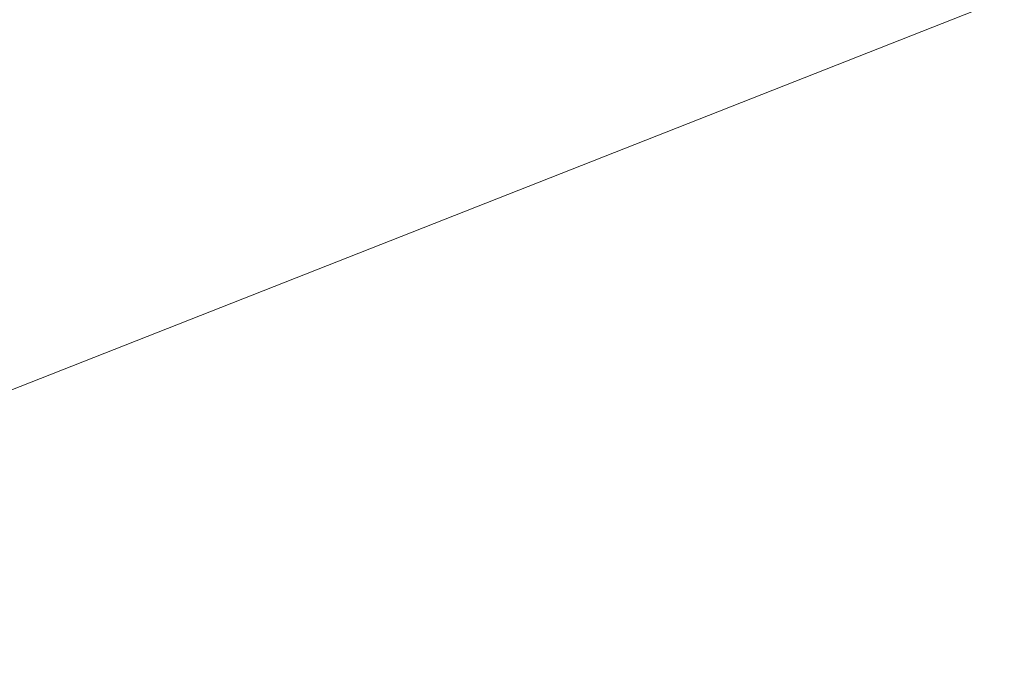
# Model space of a CAD drawing. Extents: x 1620613 to 1693141, y 557269 to 607790.
# Tile 1003 of 1056: x 1620895.036 to 1620896.345, y 607303.472 to 607304.328. Entities that reach past the tile are written whole.
import ezdxf

# ---------------------------------------------------------------- set-up
doc = ezdxf.new("R2010")
doc.units = 0
doc.header["$LTSCALE"] = 10
doc.header["$MEASUREMENT"] = 0
doc.linetypes.add('DGN Style 2', pattern=[7.346996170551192, 4.408197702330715, -2.938798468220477])
doc.linetypes.add('DGN Style 3', pattern=[10.28579463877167, 7.346996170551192, -2.938798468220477])
doc.layers.add('DT_X_Contour_Minor', color=136, linetype='DGN Style 3', lineweight=0)
doc.layers.add('SV_X_Top_of_Bank', color=97, linetype='DGN Style 2', lineweight=0)

# ---------------------------------------------------------------- blocks, each defined once
blk = doc.blocks.new('*U1004')
at = {"layer": 'DT_X_Contour_Minor', "transparency": 33554559, "flags": 128}
for points, elevation in [([(-26.4221577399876, 51.95833175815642), (-27.71982852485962, 51.03469212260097), (-27.97437398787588, 50.85364810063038), (-28.18186575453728, 50.70636159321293), (-28.34230382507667, 50.59283259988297), (-28.4556881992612, 50.51306112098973), (-28.69530826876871, 50.34534719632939), (-28.85981133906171, 50.20753661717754), (-29.17360549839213, 49.91989032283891), (-29.63669074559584, 49.48240831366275), (-30.24906708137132, 48.8950905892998), (-32.08112542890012, 47.12912903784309), (-32.72328845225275, 46.49489483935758), (-33.27573376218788, 45.91666340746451), (-33.73846135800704, 45.39443474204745), (-34.11147124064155, 44.92820884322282), (-34.98654064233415, 43.75961013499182), (-35.37127004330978, 43.30610329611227), (-35.86915619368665, 42.82203181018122), (-36.48019909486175, 42.30739567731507), (-37.20439874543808, 41.76219489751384), (-39.28647348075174, 40.2675732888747), (-39.98611710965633, 39.74158006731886), (-40.52349194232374, 39.28456660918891), (-40.89859798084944, 38.89653291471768), (-41.11143522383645, 38.57747898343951), (-41.46264281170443, 37.81864151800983), (-41.56407973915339, 37.53517833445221), (-41.60498482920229, 37.25391688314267), (-41.58535808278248, 36.97485716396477), (-41.50519949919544, 36.69799917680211), (-40.98988515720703, 35.41113261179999), (-41.36458870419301, 35.2114997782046), (-41.40116681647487, 35.18857666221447), (-41.35031391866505, 35.20536424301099), (-41.21203001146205, 35.26186252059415), (-40.98631509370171, 35.35807149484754), (-40.26783396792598, 35.66757635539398), (-40.02239461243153, 35.74966068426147), (-39.8249373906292, 35.76378502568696), (-39.6754623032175, 35.70994937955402), (-39.57396934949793, 35.58815374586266), (-39.36729765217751, 35.17275207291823), (-39.29846415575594, 35.03223562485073), (-39.24696743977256, 34.92223753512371), (-39.21280750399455, 34.84275780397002), (-39.19598434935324, 34.79379643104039), (-39.17423830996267, 34.70392391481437), (-39.19917079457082, 34.65937235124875), (-39.29027777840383, 34.59312204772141), (-39.44755926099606, 34.50517300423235), (-39.67101524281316, 34.39552522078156), (-40.35513052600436, 34.07419947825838), (-40.58325396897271, 33.96678022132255), (-40.75453783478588, 33.8855167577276), (-40.86898212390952, 33.83040908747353), (-40.92658683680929, 33.80145721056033), (-41.00441330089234, 33.7591265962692), (-41.04055930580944, 33.73462800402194), (-41.09062747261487, 33.69288018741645), (-41.15461780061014, 33.63388314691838), (-41.2325302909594, 33.55763688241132), (-41.45885981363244, 33.33131454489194), (-41.55081032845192, 33.24771939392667), (-41.65691473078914, 33.16667569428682), (-41.77717302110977, 33.08818344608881), (-41.91158519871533, 33.01224264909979), (-42.28888952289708, 32.81313579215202), (-42.41095057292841, 32.74687478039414), (-42.49415548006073, 32.69742188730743), (-42.53850424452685, 32.66477711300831), (-42.54399686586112, 32.64894045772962), (-42.50683566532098, 32.62912020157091), (-42.53423417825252, 32.60898901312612), (-42.64430061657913, 32.56346063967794), (-42.83703498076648, 32.49253508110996), (-43.11243727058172, 32.39621233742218), (-43.95706727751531, 32.10548877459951), (-44.25215094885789, 32.00285932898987), (-44.50392945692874, 31.91301366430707), (-44.71240280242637, 31.83595178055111), (-44.8775709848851, 31.77167367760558), (-45.26027925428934, 31.61731044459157), (-45.38764896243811, 31.56564027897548), (-45.48272688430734, 31.5264022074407), (-45.54551302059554, 31.49959622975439), (-45.5760073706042, 31.48522234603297), (-45.61426992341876, 31.46346811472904), (-45.66447487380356, 31.43806682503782), (-45.78639281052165, 31.37817862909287), (-45.98002373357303, 31.28380352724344), (-46.24536764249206, 31.15494151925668), (-47.04856871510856, 30.7653269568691), (-47.38836151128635, 30.6047740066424), (-47.80533909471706, 30.41532607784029), (-48.29950146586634, 30.19698317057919), (-48.87084862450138, 29.94974528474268), (-50.49735409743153, 29.25191761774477), (-51.13303793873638, 28.97905882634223), (-51.8202103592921, 28.68385320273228), (-52.55887135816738, 28.3663007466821), (-53.3490209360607, 28.02640145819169), (-55.52473791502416, 27.09020757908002), (-56.49371372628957, 26.66848666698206), (-57.76885342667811, 26.10546933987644), (-59.35015701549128, 25.40115559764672), (-61.23762449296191, 24.55554544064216), (-66.6790896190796, 22.11218980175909), (-68.57485017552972, 21.26142299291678), (-70.18103300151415, 20.54163929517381), (-71.49763809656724, 19.95283870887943), (-72.52466546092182, 19.49502123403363), (-74.8773014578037, 18.44881878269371), (-75.91999211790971, 17.98397094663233), (-77.28358709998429, 17.37407927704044), (-78.96808640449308, 16.61914377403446), (-80.97349003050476, 15.71916443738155), (-86.74910546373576, 13.12582776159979), (-88.72374219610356, 12.23877836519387), (-90.31594081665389, 11.52263268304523), (-91.52570132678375, 10.97739071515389), (-92.3530237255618, 10.60305246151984), (-94.04929930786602, 9.832688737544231), (-94.68466071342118, 9.54443124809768), (-95.31853824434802, 9.257431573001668), (-95.95093189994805, 8.971689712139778), (-96.58184168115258, 8.687205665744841), (-98.26228926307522, 7.930258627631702), (-98.89682115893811, 7.644555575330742), (-99.54008116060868, 7.355156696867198), (-100.1920692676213, 7.06206199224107), (-100.8527854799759, 6.765271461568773), (-102.6263328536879, 5.968902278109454), (-103.2449727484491, 5.690073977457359), (-103.7707319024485, 5.450865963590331), (-104.2036103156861, 5.251278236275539), (-104.5436079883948, 5.091310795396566), (-105.3264274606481, 4.717558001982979), (-105.6287788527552, 4.573821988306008), (-105.9487184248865, 4.422928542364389), (-106.2862461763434, 4.264877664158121), (-106.6413621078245, 4.099669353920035), (-107.6117888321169, 3.649570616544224), (-107.9746458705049, 3.481720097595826), (-108.3353969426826, 3.315742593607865), (-108.6940420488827, 3.151638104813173), (-109.0505811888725, 2.989406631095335), (-109.9985442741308, 2.55928672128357), (-110.3086120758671, 2.420033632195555), (-110.5278431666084, 2.324864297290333), (-110.6562375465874, 2.273778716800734), (-110.6937952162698, 2.266776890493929), (-110.6728333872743, 2.306883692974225), (-110.6862926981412, 2.310373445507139), (-110.7423920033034, 2.290762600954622), (-110.8411313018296, 2.24805115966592), (-110.9825105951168, 2.182239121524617), (-111.4163753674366, 1.975939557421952), (-111.5617474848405, 1.90787255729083), (-111.6724652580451, 1.858396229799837), (-111.7485286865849, 1.827510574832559), (-111.7899377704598, 1.815215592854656), (-111.8541562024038, 1.807216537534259), (-111.8952114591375, 1.794595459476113), (-111.9702134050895, 1.76273151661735), (-112.0791620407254, 1.71162470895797), (-112.2220573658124, 1.641275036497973), (-112.6483738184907, 1.428018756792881), (-112.8175543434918, 1.34328058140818), (-113.0053585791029, 1.249008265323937), (-113.2117865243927, 1.145201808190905), (-113.4368381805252, 1.031861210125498), (-114.0618075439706, 0.7169074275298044), (-114.2700324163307, 0.618599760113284), (-114.4259800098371, 0.5598920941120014), (-114.5296503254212, 0.5407844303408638), (-114.5810433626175, 0.5612767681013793), (-114.6483884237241, 0.6687230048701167), (-114.6723631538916, 0.7065127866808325), (-114.6937785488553, 0.7392974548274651), (-114.7126346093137, 0.7670770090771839), (-114.7289313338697, 0.7898514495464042), (-114.799010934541, 0.884453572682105), (-115.0863380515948, 0.9425401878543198), (-115.1710306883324, 0.9323459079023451), (-115.3019684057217, 0.8768688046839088), (-115.4791512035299, 0.7761088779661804), (-115.702579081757, 0.6300661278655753), (-116.3600468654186, 0.180241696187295), (-116.6101513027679, -0.01975269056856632), (-116.8673637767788, -0.2823675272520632), (-117.131684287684, -0.6076028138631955), (-117.4031128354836, -0.995458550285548), (-118.1363996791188, -2.11323444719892), (-118.4312717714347, -2.533009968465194), (-118.765922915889, -2.954004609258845), (-119.1403531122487, -3.376218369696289), (-119.5545623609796, -3.79965124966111), (-120.712159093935, -4.930431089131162), (-121.2576473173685, -5.398751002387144), (-122.025914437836, -5.955625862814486), (-123.0169604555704, -6.601055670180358), (-124.2307853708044, -7.33504042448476), (-127.7646903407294, -9.410406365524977), (-129.0504631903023, -10.16678530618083), (-130.2573530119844, -10.87939767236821), (-131.3853598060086, -11.54824346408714), (-132.4344835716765, -12.17332268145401), (-135.1269695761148, -13.78184516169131), (-136.0246570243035, -14.31878836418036), (-136.6983548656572, -14.72322611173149), (-137.1480630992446, -14.99515840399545), (-137.3737817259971, -15.13458524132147), (-137.677045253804, -15.32971620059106), (-137.9974270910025, -15.53586171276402), (-138.7311249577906, -16.00795002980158), (-139.8781388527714, -16.74598115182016), (-141.4384687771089, -17.74995507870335), (-146.1504366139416, -20.78180929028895), (-147.8899061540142, -21.88109677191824), (-149.5743388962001, -22.90506855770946), (-151.2037348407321, -23.85372464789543), (-152.7780939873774, -24.72706504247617), (-156.9030026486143, -26.95555183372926), (-158.2580997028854, -27.68774060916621), (-159.2297093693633, -28.21294184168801), (-159.8178316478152, -28.53115553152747), (-160.0224665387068, -28.64238167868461), (-160.0568430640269, -28.66300134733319), (-160.0893978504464, -28.68125328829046), (-160.1612798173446, -28.72054435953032), (-160.2724889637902, -28.78087456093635), (-160.4230252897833, -28.8622438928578), (-160.8768917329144, -29.10728095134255), (-161.2334875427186, -29.31818412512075), (-161.9628751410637, -29.7671158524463), (-163.0650545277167, -30.45407613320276), (-164.540025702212, -31.3790649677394), (-168.9703378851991, -34.16307326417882), (-170.4930653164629, -35.11789278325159), (-171.7385134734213, -35.89434511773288), (-172.7066823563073, -36.49243026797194), (-173.3975719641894, -36.91214823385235), (-174.8702385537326, -37.79357323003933), (-175.577311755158, -38.18167739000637), (-176.5940314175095, -38.68492112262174), (-177.9203975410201, -39.30330442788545), (-179.5564101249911, -40.0368273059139), (-184.331972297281, -42.14640774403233), (-185.9600141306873, -42.86267835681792), (-187.2624680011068, -43.4293048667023), (-188.2393339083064, -43.84628727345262), (-188.890611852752, -44.11362557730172), (-190.1932357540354, -44.62700225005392), (-190.8766222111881, -44.90431178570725), (-191.9498136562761, -45.35120788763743), (-193.4128100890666, -45.9676905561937), (-195.265611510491, -46.75375979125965), (-200.7261552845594, -49.0760598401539), (-202.5265453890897, -49.8416973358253), (-203.8323078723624, -50.39688478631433), (-204.6434427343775, -50.74162219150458), (-204.9599499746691, -50.87590955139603), (-205.1444657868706, -50.9534091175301), (-205.4094279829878, -51.06469744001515), (-206.0659277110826, -51.34043773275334), (-207.1139649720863, -51.78062999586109), (-208.5535397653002, -52.38527422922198), (-212.9144559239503, -54.21692814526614), (-214.4953707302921, -54.87517555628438), (-215.9674280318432, -55.47617735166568), (-217.3306278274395, -56.01993353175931), (-218.5849701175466, -56.50644409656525), (-221.7847395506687, -57.72747811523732), (-222.8509311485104, -58.13458622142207), (-223.6496788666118, -58.44013502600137), (-224.1809827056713, -58.64412452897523), (-224.4448426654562, -58.74655473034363), (-224.7918773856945, -58.88428953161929), (-225.0772514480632, -58.99538952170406), (-225.673097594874, -59.22538839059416), (-226.5794158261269, -59.57428613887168), (-227.796206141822, -60.04208276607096), (-231.4549430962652, -61.44807227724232), (-232.9376689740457, -62.02218422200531), (-234.6417938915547, -62.69002792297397), (-236.5673178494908, -63.4516033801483), (-238.7142408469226, -64.3069105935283), (-244.7345675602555, -66.71270550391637), (-246.739514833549, -67.51349833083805), (-248.2391116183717, -68.111530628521), (-249.2333579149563, -68.50680239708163), (-249.72225372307, -68.69931363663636), (-250.3521752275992, -68.94232956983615), (-250.7275681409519, -69.0684500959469), (-251.3813057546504, -69.26454972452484), (-252.313388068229, -69.53062845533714), (-253.523815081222, -69.86668628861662), (-257.1227467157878, -70.85614598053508), (-258.6074759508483, -71.22436795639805), (-260.3624649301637, -71.58693911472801), (-262.3877136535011, -71.94385945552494), (-264.6832221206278, -72.2951289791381), (-271.1649243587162, -73.22431328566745), (-272.2743608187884, -73.87685941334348), (-270.7413935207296, -75.13760956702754), (-266.5660224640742, -77.00656374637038), (-259.7482476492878, -79.48372195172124), (-238.0443097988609, -86.90041586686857), (-230.9031500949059, -89.32110521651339), (-225.7576243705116, -91.02065282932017), (-222.6077326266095, -91.99905870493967), (-221.453474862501, -92.2563228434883), (-221.0362994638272, -91.98083823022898), (-220.7937196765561, -91.94951449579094), (-220.3788618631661, -92.06215675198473), (-219.7917260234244, -92.31876499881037), (-219.0323121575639, -92.71933923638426), (-216.7775044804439, -93.9794918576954), (-215.9991035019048, -94.38683808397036), (-215.3550063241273, -94.66376229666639), (-214.8452129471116, -94.81026449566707), (-214.4697233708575, -94.82634468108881), (-213.0308142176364, -94.59706751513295), (-209.0644522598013, -93.2959824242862), (-208.0970566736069, -93.20292095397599), (-206.8947393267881, -93.48134443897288), (-205.4575002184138, -94.13125287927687), (-203.7853393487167, -95.15264627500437), (-199.0130146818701, -98.3716752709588), (-197.5992905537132, -99.25004037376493), (-196.9373616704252, -99.47086393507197), (-197.0272280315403, -99.03414595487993), (-197.8688896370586, -97.93988643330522), (-201.1157142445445, -94.14513898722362), (-202.1445991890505, -92.86694454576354), (-202.7961355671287, -91.87842180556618), (-203.0703233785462, -91.1795707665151), (-202.9671626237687, -90.77039142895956), (-201.6052657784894, -89.53678849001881), (-196.2946542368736, -87.53550001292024), (-195.1693159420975, -87.08935588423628), (-194.06927743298, -86.60861856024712), (-192.994538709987, -86.09328804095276), (-191.9450997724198, -85.54336432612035), (-189.1803289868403, -84.0307768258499), (-188.1064418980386, -83.47586562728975), (-186.9583587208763, -82.94557265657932), (-185.7360794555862, -82.43989791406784), (-184.4396041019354, -81.9588413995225), (-180.8834083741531, -80.70884833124), (-179.6824118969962, -80.28517202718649), (-178.7465692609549, -79.95163791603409), (-178.0758804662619, -79.70824599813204), (-177.6703455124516, -79.55499627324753), (-176.9424574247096, -79.26651993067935), (-176.675729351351, -79.16141957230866), (-176.4214611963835, -79.06247575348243), (-176.1796529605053, -78.96968847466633), (-175.9503046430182, -78.88305773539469), (-175.3553223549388, -78.6602511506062), (-174.762106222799, -78.4298333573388), (-173.4286945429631, -77.90568491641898), (-171.3550873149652, -77.08780582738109), (-168.5412845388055, -75.9761960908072), (-160.0508830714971, -72.6202625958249), (-157.2561313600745, -71.51578799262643), (-155.2396773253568, -70.71931430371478), (-154.001520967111, -70.2308415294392), (-153.5416622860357, -70.0503696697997), (-153.3531027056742, -69.97977926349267), (-153.2682810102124, -69.9421778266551), (-153.155235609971, -69.88231632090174), (-153.0139665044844, -69.800194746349), (-152.8444736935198, -69.69581310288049), (-152.3548612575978, -69.38778196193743), (-152.1645990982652, -69.27370018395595), (-151.9610219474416, -69.16247820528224), (-151.74412980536, -69.05411602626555), (-151.5139226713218, -68.94861364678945), (-150.8822836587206, -68.6710870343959), (-150.2915771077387, -68.4260573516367), (-148.9931867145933, -67.89911326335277), (-146.9871124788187, -67.09025476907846), (-144.2733544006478, -65.99948186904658), (-136.0930877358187, -62.71486826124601), (-133.3686395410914, -61.62607873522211), (-131.3304949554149, -60.82317036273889), (-129.9786539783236, -60.30614314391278), (-129.313116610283, -60.07499707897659), (-128.4534217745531, -59.83978244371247), (-128.1407040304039, -59.72982814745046), (-127.8473219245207, -59.57637623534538), (-127.573275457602, -59.3794267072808), (-127.3185646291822, -59.13897956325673), (-126.1750305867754, -57.91539845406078), (-125.6638016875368, -57.54778814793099), (-125.5201019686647, -57.45771540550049), (-125.3081009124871, -57.34504445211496), (-125.027798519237, -57.20977528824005), (-124.67919478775, -57.05190791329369), (-123.658516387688, -56.60079729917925), (-123.3162236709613, -56.45018668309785), (-123.0548543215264, -56.33668779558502), (-122.8744083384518, -56.26030063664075), (-122.774885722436, -56.22102520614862), (-122.6173899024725, -56.16577302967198), (-122.578404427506, -56.13100091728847), (-122.5795698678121, -56.06812371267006), (-122.6208862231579, -55.97714141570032), (-122.702353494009, -55.85805402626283), (-123.176219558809, -55.23673432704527), (-123.2689925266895, -55.26020671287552), (-123.27880088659, -55.26118479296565), (-123.2684661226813, -55.25405943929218), (-123.2379882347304, -55.2388306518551), (-123.1873672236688, -55.21549843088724), (-123.0255203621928, -55.14247459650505), (-122.9375661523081, -55.10604744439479), (-122.7950886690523, -55.05153386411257), (-122.5980879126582, -54.97893385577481), (-122.3465638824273, -54.88824741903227), (-121.6031354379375, -54.62230168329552), (-121.3172286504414, -54.51236278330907), (-121.0170796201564, -54.38200538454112), (-120.7026883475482, -54.2312294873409), (-120.3740548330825, -54.06003509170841), (-119.4787091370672, -53.57629203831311), (-119.1806481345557, -53.41567858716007), (-118.9579743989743, -53.29664552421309), (-118.8106879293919, -53.2191928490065), (-118.7387887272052, -53.18332056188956), (-118.6475738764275, -53.14310164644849), (-118.5940182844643, -53.11962995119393), (-118.5017626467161, -53.07937905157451), (-118.370806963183, -53.02234894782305), (-118.2011512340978, -52.94853963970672), (-117.697135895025, -52.72934254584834), (-117.5315163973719, -52.65704004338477), (-117.4126694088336, -52.60453035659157), (-117.3405949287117, -52.57181348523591), (-117.3152929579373, -52.5588894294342), (-117.3101843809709, -52.55081570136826), (-117.2631252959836, -52.52895948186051), (-117.1257794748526, -52.46944611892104), (-116.8981469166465, -52.37227561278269), (-116.5802276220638, -52.23744796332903), (-115.6120605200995, -51.82769804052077), (-115.2194286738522, -51.65870471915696), (-114.7676584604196, -51.45903719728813), (-114.2567498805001, -51.22869547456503), (-113.6867029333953, -50.96767955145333), (-112.0877265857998, -50.23073815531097), (-111.4670962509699, -49.94613143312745), (-110.8044375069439, -49.64501731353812), (-110.0997503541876, -49.32739579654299), (-109.3530347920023, -48.99326688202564), (-107.3057554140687, -48.08024658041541), (-106.5441058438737, -47.74109617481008), (-105.794616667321, -47.40841018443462), (-105.0572878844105, -47.08218860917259), (-104.3321194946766, -46.76243144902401), (-102.4145509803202, -45.91836490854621), (-101.5012583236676, -45.51471419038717), (-100.1995567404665, -44.93681194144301), (-98.50944623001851, -44.18465816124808), (-96.43092679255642, -43.25825285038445), (-90.37032972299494, -40.55550331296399), (-88.25751306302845, -39.61251305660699), (-86.46451088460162, -38.81060444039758), (-84.9913231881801, -38.14977746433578), (-83.8379499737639, -37.63003212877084), (-81.18870737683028, -36.43215342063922), (-80.25277914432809, -36.00904832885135), (-79.43192639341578, -35.63814208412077), (-78.72614912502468, -35.31943468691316), (-78.13544733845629, -35.05292613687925), (-76.71367655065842, -34.4118351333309), (-75.96444420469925, -34.0753918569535), (-74.78307525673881, -33.54688028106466), (-73.16956970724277, -32.82630040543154), (-71.1239275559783, -31.91365223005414), (-65.0926996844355, -29.22383269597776), (-63.05558418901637, -28.31482348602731), (-61.46765860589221, -27.60516050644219), (-60.32892293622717, -27.09484375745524), (-59.63937717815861, -26.78387323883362), (-58.39950837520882, -26.22041349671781), (-57.97896558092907, -26.02894983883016), (-57.64723880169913, -25.8771536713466), (-57.40432803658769, -25.7650249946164), (-57.25023328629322, -25.69256380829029), (-56.95773530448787, -25.55222396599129), (-56.81331861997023, -25.48196517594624), (-56.59944205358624, -25.37644368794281), (-56.31610560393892, -25.23565950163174), (-55.96330927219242, -25.05961261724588), (-54.92990587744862, -24.54313732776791), (-54.55293985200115, -24.35628810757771), (-54.19709432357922, -24.18309691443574), (-53.86236929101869, -24.02356374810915), (-53.54876475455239, -23.87768860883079), (-52.74064665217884, -23.50689893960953), (-52.47525161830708, -23.38610528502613), (-52.28515509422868, -23.30181657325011), (-52.17035707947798, -23.25403280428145), (-52.13085757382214, -23.24275397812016), (-52.12592357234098, -23.26135036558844), (-52.10117963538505, -23.25621700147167), (-52.03064832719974, -23.22686961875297), (-51.91432964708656, -23.17330821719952), (-51.75222359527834, -23.09553279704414), (-51.25889096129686, -22.85584631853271), (-51.05811752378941, -22.75836918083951), (-50.82579668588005, -22.64570262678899), (-50.56192844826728, -22.51784665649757), (-50.2665128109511, -22.37480126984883), (-49.43667457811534, -21.97309435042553), (-49.17018562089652, -21.84487856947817), (-48.99309742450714, -21.7615114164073), (-48.90540998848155, -21.72299289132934), (-48.90712331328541, -21.72932299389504), (-49.03089319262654, -21.80600143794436), (-49.05063169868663, -21.82155339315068), (-49.01701980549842, -21.81070042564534), (-48.93005751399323, -21.77344253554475), (-48.7897448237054, -21.70977972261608), (-48.34444378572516, -21.50480565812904), (-48.17551681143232, -21.45221952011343), (-48.00271166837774, -21.44819165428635), (-47.82602835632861, -21.49272206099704), (-47.64546687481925, -21.58581074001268), (-46.7937975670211, -22.13352721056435), (-42.2364000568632, -18.93331495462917), (-41.3104534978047, -18.22286632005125), (-40.48578418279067, -17.46303995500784), (-39.76239211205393, -16.65383585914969), (-39.140277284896, -15.79525403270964), (-37.61634073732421, -13.43986552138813), (-37.04584322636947, -12.63717082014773), (-36.47730310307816, -11.99562810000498), (-35.91072036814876, -11.51523736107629), (-35.34609502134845, -11.19599860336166), (-33.84303728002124, -10.55956455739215), (-33.33886044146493, -10.34608286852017), (-32.95362323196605, -10.18296333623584), (-32.68732565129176, -10.07020596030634), (-32.53996769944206, -10.00781074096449), (-32.30559933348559, -9.908573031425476), (-31.90467404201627, -9.634235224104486), (-30.87767444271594, -8.885650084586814), (-29.22460053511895, -7.662817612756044), (-26.9454523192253, -5.96573780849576), (-20.03295799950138, -0.8078618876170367), (-17.72287080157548, 0.9096714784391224), (-15.97697994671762, 2.193864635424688), (-14.79528543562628, 3.044717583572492), (-14.17778726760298, 3.462230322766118), (-13.28338727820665, 3.997810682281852), (-12.96057946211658, 4.195819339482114), (-12.66295600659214, 4.388160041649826), (-12.39051691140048, 4.574832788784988), (-12.14326217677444, 4.75583758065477), (-11.51749536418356, 5.230959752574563), (-11.00479138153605, 5.565659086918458), (-9.93600454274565, 6.213415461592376), (-8.311134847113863, 7.174228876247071), (-6.130182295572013, 8.448099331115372), (0.4271349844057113, 12.26249659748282), (2.594258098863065, 13.52337980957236), (4.177639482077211, 14.44523149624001), (5.177279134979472, 15.02805165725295), (5.593177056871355, 15.27184029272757), (5.923915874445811, 15.46990128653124), (6.12780222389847, 15.59505155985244), (6.49140715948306, 15.82195663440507), (7.014730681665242, 16.15061651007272), (7.697772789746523, 16.58103118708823), (11.25797932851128, 18.82706088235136), (20.18971190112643, 20.77616461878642), (21.90178052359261, 21.057118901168), (23.21010100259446, 21.06465157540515), (24.11467333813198, 20.7987626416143), (24.61549753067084, 20.25945209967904), (26.01059809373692, 17.10468581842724)], 2.200041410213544), ([(-28.66335585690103, 51.7220972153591), (-29.30004596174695, 51.26892201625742), (-29.42493632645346, 51.18009445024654), (-29.52674023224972, 51.10782969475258), (-29.60545768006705, 51.05212774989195), (-29.66108866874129, 51.01298861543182), (-29.77865602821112, 50.93070133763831), (-29.85936793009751, 50.86308585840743), (-30.01332811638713, 50.72195487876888), (-30.24053658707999, 50.50730839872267), (-30.54099334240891, 50.21914641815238), (-31.4398757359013, 49.35269380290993), (-31.75494705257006, 49.04151269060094), (-32.02599920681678, 48.7578088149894), (-32.25303219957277, 48.50158217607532), (-32.43604603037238, 48.27283277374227), (-32.86539069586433, 47.69947068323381), (-33.16645912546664, 47.39634373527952), (-33.74765591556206, 46.91698445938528), (-34.60898106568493, 46.26139285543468), (-35.75043457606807, 45.42956892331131), (-39.16781508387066, 42.9763953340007), (-40.31616411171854, 42.11306466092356), (-41.19817581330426, 41.36295283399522), (-41.81385018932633, 40.72605985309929), (-42.16318723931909, 40.20238571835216), (-42.73963627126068, 38.95687982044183), (-42.90612817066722, 38.49162199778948), (-42.97326709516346, 38.02997795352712), (-42.94105304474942, 37.57194768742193), (-42.8094860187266, 37.1175311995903), (-41.96368295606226, 35.00535307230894), (-42.23085186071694, 34.86301205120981), (-42.26887846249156, 34.84078360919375), (-42.26845730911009, 34.83510157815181), (-42.22958840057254, 34.84596595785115), (-42.15227173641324, 34.87337674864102), (-41.70174920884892, 35.03990206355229), (-41.55750328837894, 34.74459908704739), (-41.52192420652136, 34.67397008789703), (-41.47700664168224, 34.58864150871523), (-41.4227505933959, 34.48861334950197), (-41.35915606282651, 34.37388561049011), (-41.04059179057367, 33.80419047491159), (-41.33739384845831, 33.50739783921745), (-41.41715527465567, 33.43902560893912), (-41.52923867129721, 33.36110576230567), (-41.67364403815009, 33.27363829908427), (-41.85037137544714, 33.17662321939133), (-42.36474023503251, 32.90518618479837), (-42.53114278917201, 32.8148543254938), (-42.64457380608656, 32.7474365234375), (-42.70503328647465, 32.70293277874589), (-42.71252122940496, 32.68134309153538), (-42.66186036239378, 32.65432266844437), (-42.67755569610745, 32.63433251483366), (-42.7626373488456, 32.59462737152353), (-42.91710532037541, 32.53520723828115), (-43.14095960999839, 32.45607211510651), (-43.83041947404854, 32.2187584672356), (-44.07882419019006, 32.13194548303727), (-44.30694344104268, 32.04949176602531), (-44.51477722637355, 31.9713973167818), (-44.70232554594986, 31.8976621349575), (-45.17540711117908, 31.70684733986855), (-45.33285409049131, 31.64297570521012), (-45.4503838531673, 31.59447189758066), (-45.52799640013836, 31.56133591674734), (-45.56569173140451, 31.54356776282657), (-45.61298965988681, 31.5166764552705), (-45.67505008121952, 31.48527686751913), (-45.82575790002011, 31.41124658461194), (-46.06511311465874, 31.29458560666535), (-46.39311572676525, 31.1352939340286), (-47.38598588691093, 30.65367521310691), (-47.77893061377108, 30.46683042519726), (-48.21311217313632, 30.26751010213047), (-48.68853056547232, 30.05571424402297), (-49.20518579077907, 29.83144285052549), (-50.63791550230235, 29.21675175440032), (-51.19786635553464, 28.97640033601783), (-51.80317163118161, 28.71636440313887), (-52.45383132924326, 28.4366439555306), (-53.14984545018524, 28.13723899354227), (-55.06635566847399, 27.31257974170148), (-55.97075848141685, 26.91826044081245), (-57.24658425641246, 26.35379697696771), (-58.89383299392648, 25.61918935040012), (-60.91250469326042, 24.71443756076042), (-66.79085984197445, 22.07490723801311), (-68.81696076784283, 21.16555793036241), (-70.48649718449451, 20.41715774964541), (-71.79946909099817, 19.8297066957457), (-72.75587648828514, 19.40320476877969), (-74.83087686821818, 18.4804651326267), (-75.80085483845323, 18.04787272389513), (-77.15453846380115, 17.44215022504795), (-78.89192774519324, 16.66329763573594), (-81.01302268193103, 15.71131495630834), (-87.18088338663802, 12.94185435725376), (-89.27493008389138, 12.00123585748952), (-90.93117464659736, 11.25647580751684), (-92.14961707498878, 10.70757420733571), (-92.93025736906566, 10.35453105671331), (-94.42822864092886, 9.674227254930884), (-94.98931266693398, 9.419668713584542), (-95.5490862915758, 9.16622094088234), (-96.10754951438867, 8.913883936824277), (-96.66470233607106, 8.662657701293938), (-98.14869599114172, 7.994202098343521), (-98.72580298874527, 7.734375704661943), (-99.34412873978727, 7.456238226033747), (-100.0036732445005, 7.159789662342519), (-100.7044365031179, 6.845030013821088), (-102.6280968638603, 5.981256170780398), (-103.2917161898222, 5.682352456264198), (-103.8398288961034, 5.433471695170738), (-104.2724349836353, 5.234613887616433), (-104.5895344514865, 5.085779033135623), (-105.281124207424, 4.755583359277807), (-105.5584339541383, 4.62387002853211), (-105.871670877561, 4.476376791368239), (-106.2208349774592, 4.313103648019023), (-106.6059262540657, 4.134050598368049), (-107.6807392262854, 3.635535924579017), (-108.0726961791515, 3.454136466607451), (-108.4424573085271, 3.283824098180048), (-108.7900226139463, 3.124598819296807), (-109.1153920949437, 2.976460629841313), (-109.9534496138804, 2.596208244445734), (-110.2272938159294, 2.473625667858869), (-110.4202832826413, 2.391067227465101), (-110.5324180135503, 2.348532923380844), (-110.5636980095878, 2.346022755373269), (-110.5393050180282, 2.392694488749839), (-110.5549674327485, 2.396755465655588), (-110.6202494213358, 2.37393459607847), (-110.7351509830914, 2.324231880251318), (-110.8996721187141, 2.247647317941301), (-111.4045545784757, 2.007579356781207), (-111.5737221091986, 1.9283707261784), (-111.7025628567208, 1.870795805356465), (-111.7910768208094, 1.834854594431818), (-111.8392640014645, 1.820547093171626), (-111.9139941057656, 1.811238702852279), (-111.961769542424, 1.796551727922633), (-112.049048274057, 1.759472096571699), (-112.1758303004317, 1.699999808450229), (-112.342115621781, 1.618134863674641), (-112.8382142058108, 1.369971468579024), (-113.0243978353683, 1.276749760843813), (-113.2108747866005, 1.183207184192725), (-113.3976450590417, 1.089343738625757), (-113.5847086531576, 0.9951594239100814), (-114.0839359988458, 0.7435734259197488), (-114.2528334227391, 0.6691401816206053), (-114.3851051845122, 0.6345299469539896), (-114.4807512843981, 0.6397427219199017), (-114.539771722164, 0.6847785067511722), (-114.6483253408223, 0.8579712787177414), (-114.6869702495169, 0.918884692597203), (-114.7214897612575, 0.9717303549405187), (-114.7518838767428, 1.016508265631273), (-114.7781525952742, 1.053218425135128), (-114.8911140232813, 1.205707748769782), (-115.3542570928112, 1.299337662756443), (-115.490773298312, 1.282905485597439), (-115.7018320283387, 1.193481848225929), (-115.9874332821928, 1.031066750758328), (-116.3475770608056, 0.7956601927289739), (-117.4073505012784, 0.07058742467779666), (-117.7788057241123, -0.2034798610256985), (-118.0983413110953, -0.4818771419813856), (-118.3659572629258, -0.7646044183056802), (-118.5816535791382, -1.051661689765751), (-119.0876175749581, -1.822921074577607), (-119.2910777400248, -2.112563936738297), (-119.5219852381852, -2.403047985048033), (-119.7803400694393, -2.6943732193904), (-120.0661422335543, -2.986539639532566), (-120.8648777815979, -3.766771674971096), (-121.3225887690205, -4.137671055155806), (-122.0966700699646, -4.665195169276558), (-123.1871216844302, -5.349344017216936), (-124.5939436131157, -6.190117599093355), (-128.767295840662, -8.641013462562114), (-130.2369261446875, -9.505103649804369), (-131.5158028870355, -10.25920231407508), (-132.6039260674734, -10.90330945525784), (-133.501295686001, -11.43742507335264), (-135.6399432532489, -12.71507802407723), (-136.3582963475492, -13.14499497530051), (-136.909369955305, -13.47650611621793), (-137.2931640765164, -13.70961144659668), (-137.5096787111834, -13.84431096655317), (-137.8640117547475, -14.07230193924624), (-138.2383458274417, -14.31316231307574), (-139.0955982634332, -14.86475020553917), (-140.4357690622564, -15.72706561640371), (-142.2588582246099, -16.90010854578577), (-147.7643204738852, -20.44252638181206), (-149.7222287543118, -21.68669164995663), (-151.4668569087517, -22.7623740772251), (-152.9982049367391, -23.66957366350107), (-154.3162728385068, -24.40829040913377), (-157.5467470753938, -26.15355794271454), (-158.6090805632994, -26.72762390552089), (-159.3732253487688, -27.14087114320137), (-159.8391814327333, -27.39329965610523), (-160.0069488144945, -27.48490944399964), (-160.05674356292, -27.51477724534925), (-160.0897382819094, -27.53356989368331), (-160.1513763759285, -27.56754698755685), (-160.2416578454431, -27.6167085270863), (-160.3605826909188, -27.68105451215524), (-160.7159067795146, -27.87288973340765), (-160.9950793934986, -28.03800213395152), (-161.5661041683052, -28.38946291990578), (-162.4289811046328, -28.92727209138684), (-163.5837102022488, -29.65142964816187), (-167.0521240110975, -31.83098098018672), (-168.3330390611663, -32.63164036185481), (-169.5744738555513, -33.39895500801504), (-170.7764283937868, -34.13292491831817), (-171.9389026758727, -34.83355009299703), (-174.9861937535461, -36.65742424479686), (-176.1557057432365, -37.33081155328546), (-177.3787734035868, -37.98306786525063), (-178.6553967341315, -38.61419318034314), (-179.9855757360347, -39.22418749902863), (-183.604127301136, -40.82266435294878), (-184.953786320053, -41.41113715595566), (-186.2888497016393, -41.97769792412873), (-187.6093174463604, -42.52234665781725), (-188.9151895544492, -43.04508335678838), (-192.378054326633, -44.40983184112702), (-193.6907164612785, -44.93266471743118), (-195.0315542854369, -45.47760198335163), (-196.4005677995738, -46.04464363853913), (-197.7977570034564, -46.6337896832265), (-201.5611624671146, -48.23431832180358), (-202.8068933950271, -48.76405462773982), (-203.7215320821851, -49.15286706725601), (-204.3050785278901, -49.4007556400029), (-204.557532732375, -49.50772034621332), (-204.7892876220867, -49.60506107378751), (-205.122084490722, -49.7448410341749), (-205.9466589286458, -50.09117536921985), (-207.2630109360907, -50.64406407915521), (-209.0711405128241, -51.40350716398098), (-214.5485228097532, -53.70409455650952), (-216.4640158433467, -54.50409027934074), (-218.1024582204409, -55.17863690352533), (-219.4638499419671, -55.72773442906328), (-220.5481910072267, -56.15138285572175), (-223.0703663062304, -57.11384652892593), (-223.9168219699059, -57.43714301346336), (-224.5645574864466, -57.68518471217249), (-225.0135728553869, -57.85797162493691), (-225.2638680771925, -57.95550375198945), (-225.6663618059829, -58.11524970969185), (-225.9325421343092, -58.21920330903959), (-226.429212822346, -58.41125463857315), (-227.1563738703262, -58.69140369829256), (-228.1140252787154, -59.05965048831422), (-230.9750828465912, -60.15910556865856), (-232.2341146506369, -60.64783893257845), (-233.8654168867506, -61.28944771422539), (-235.8689895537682, -62.08393191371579), (-238.244832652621, -63.03129153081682), (-245.0767748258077, -65.76141773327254), (-247.3358571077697, -66.66393429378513), (-248.9891473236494, -67.32388932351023), (-250.0366454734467, -67.74128282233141), (-250.4783515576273, -67.9161147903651), (-250.8485116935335, -68.05891799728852), (-251.1604747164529, -68.15815091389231), (-251.8187436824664, -68.34874725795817), (-252.8233185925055, -68.63070702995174), (-254.1741994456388, -69.00403022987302), (-258.2382896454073, -70.1213766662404), (-259.91491875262, -70.53719098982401), (-261.8967384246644, -70.9466241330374), (-264.1837486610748, -71.34967609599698), (-266.7759494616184, -71.74634687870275), (-274.0954056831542, -72.79562739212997), (-275.3482357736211, -73.53251449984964), (-273.6171338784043, -74.9562154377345), (-268.9020999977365, -77.06673020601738), (-261.203134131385, -79.86405880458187), (-236.6939825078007, -88.23935350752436), (-228.6428515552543, -90.981510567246), (-222.8713224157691, -92.92651071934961), (-219.3793950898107, -94.07435396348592), (-218.1670695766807, -94.42504030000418), (-217.9736706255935, -94.29732798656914), (-217.8612127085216, -94.28280657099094), (-217.6688881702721, -94.33502655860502), (-217.3966970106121, -94.45398794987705), (-217.0446392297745, -94.63969074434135), (-215.9993296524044, -95.22388673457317), (-215.6384696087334, -95.41272896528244), (-215.3398716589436, -95.54110866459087), (-215.1035358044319, -95.60902583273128), (-214.9294620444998, -95.61648046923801), (-214.2623960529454, -95.51018953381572), (-212.4236245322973, -94.90701760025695), (-211.3693692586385, -95.27248518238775), (-208.9946483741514, -96.62739018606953), (-205.2994618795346, -98.9717326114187), (-200.2838097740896, -102.305512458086), (-185.1481166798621, -112.5148419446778), (-180.6644119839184, -115.3006257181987), (-178.5650677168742, -116.0009799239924), (-178.8500838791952, -114.6159045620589), (-181.5194604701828, -111.1453996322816), (-191.8169452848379, -99.1101470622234), (-195.1750249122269, -95.14225500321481), (-197.5261501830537, -92.26501825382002), (-198.8703210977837, -90.47843681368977), (-199.2075376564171, -89.7825106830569), (-198.4316547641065, -89.0797177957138), (-195.4061593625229, -87.93956867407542), (-194.7024538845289, -87.65115346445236), (-193.8879783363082, -87.27454317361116), (-192.9627327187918, -86.8097378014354), (-191.9267170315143, -86.25673734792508), (-189.0163151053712, -84.6644760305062), (-187.885862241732, -84.08033551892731), (-186.6773050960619, -83.52210997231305), (-185.3906436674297, -82.98979939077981), (-184.0258779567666, -82.48340377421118), (-180.2823636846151, -81.167568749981), (-179.0181060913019, -80.7215757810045), (-178.0329690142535, -80.37047314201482), (-177.3269524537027, -80.11426083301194), (-176.9000564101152, -79.95293885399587), (-176.1338276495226, -79.64926735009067), (-175.8762315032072, -79.54731187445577), (-175.6781146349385, -79.46919907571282), (-175.5394770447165, -79.4149289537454), (-175.4603187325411, -79.3845015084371), (-175.3285356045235, -79.33515189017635), (-174.8662217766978, -79.15331559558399), (-173.5781176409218, -78.64481892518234), (-171.4642231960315, -77.80966187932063), (-168.5245384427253, -76.64784445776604), (-159.584325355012, -73.11411749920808), (-156.6458573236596, -71.9527562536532), (-154.5356130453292, -71.11896773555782), (-153.2535925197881, -70.61275194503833), (-152.7997957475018, -70.43410888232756), (-152.6939693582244, -70.39449101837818), (-152.6463643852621, -70.37338774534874), (-152.5829192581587, -70.33979132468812), (-152.503633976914, -70.2937017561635), (-152.408508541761, -70.23511903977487), (-152.1337205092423, -70.06224093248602), (-152.0269385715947, -69.99821415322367), (-151.9126837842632, -69.93579239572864), (-151.7909561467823, -69.87497566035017), (-151.6617556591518, -69.81576394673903), (-151.307257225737, -69.6600060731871), (-150.7865892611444, -69.44654054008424), (-149.4904591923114, -68.92296234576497), (-147.4188670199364, -68.08927149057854), (-144.5718127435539, -66.94546797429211), (-135.9457185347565, -63.48184171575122), (-133.0872926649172, -62.33768157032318), (-130.9815857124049, -61.50292082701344), (-129.6285976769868, -60.97755948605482), (-129.0283285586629, -60.76159754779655), (-128.4312361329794, -60.59823158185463), (-128.1976767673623, -60.5043540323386), (-127.9448179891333, -60.34524585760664), (-127.6726597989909, -60.12090705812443), (-127.3812021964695, -59.83133763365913), (-125.9760347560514, -58.32780886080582), (-125.8161657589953, -58.21285156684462), (-125.7512496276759, -58.17585428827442), (-125.6250165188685, -58.1141298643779), (-125.4374664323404, -58.02767829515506), (-125.1885993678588, -57.91649958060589), (-124.4431978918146, -57.58705348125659), (-124.1611560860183, -57.4587819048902), (-123.8740817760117, -57.32105175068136), (-123.5819749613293, -57.17386301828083), (-123.2848356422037, -57.01721570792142), (-122.485754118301, -56.5868781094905), (-122.2091005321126, -56.43948820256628), (-121.978450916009, -56.32007168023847), (-121.7938052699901, -56.2286285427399), (-121.6551635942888, -56.16515879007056), (-121.1155117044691, -55.93423784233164), (-120.8633052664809, -55.59544713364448), (-120.8215244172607, -55.51844386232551), (-120.8042703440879, -55.43263006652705), (-120.8115430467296, -55.33800574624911), (-120.843342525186, -55.23457090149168), (-120.9608435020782, -54.94699728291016), (-121.000999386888, -54.84809745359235), (-121.0333413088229, -54.767078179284), (-121.0578692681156, -54.70393946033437), (-121.0745832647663, -54.65868129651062), (-121.134349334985, -54.48919782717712), (-120.8391535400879, -54.3255671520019), (-120.7496332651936, -54.27642424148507), (-120.6075849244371, -54.19912294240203), (-120.4130085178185, -54.09366325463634), (-120.165904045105, -53.96004517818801), (-119.4369213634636, -53.56618578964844), (-119.1930260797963, -53.43487928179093), (-119.0080772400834, -53.33635429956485), (-118.8820748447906, -53.2706108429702), (-118.8150188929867, -53.23764891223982), (-118.7147982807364, -53.19345913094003), (-118.6559550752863, -53.16767004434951), (-118.5545909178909, -53.12344512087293), (-118.4107058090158, -53.06078436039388), (-118.2242997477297, -52.97968776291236), (-117.6705223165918, -52.73884905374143), (-117.4885509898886, -52.65940803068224), (-117.3579700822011, -52.60171399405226), (-117.278779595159, -52.56576694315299), (-117.2509795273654, -52.55156687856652), (-117.2453665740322, -52.54269602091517), (-117.2033268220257, -52.52277257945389), (-117.0814172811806, -52.4696553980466), (-116.879637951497, -52.38334447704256), (-116.597988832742, -52.26383981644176), (-115.7404314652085, -51.90090240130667), (-115.3795960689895, -51.74519667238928), (-114.9402579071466, -51.55028254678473), (-114.4224169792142, -51.316160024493), (-113.8260732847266, -51.04282910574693), (-112.1311530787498, -50.26166879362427), (-111.4732828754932, -49.95998472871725), (-110.7708624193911, -49.64080276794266), (-110.0238917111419, -49.30412291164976), (-109.2323707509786, -48.94994515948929), (-107.0622478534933, -47.98214062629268), (-106.2708308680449, -47.62965386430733), (-105.524172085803, -47.29804697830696), (-104.8222715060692, -46.98731996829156), (-104.1651291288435, -46.6974728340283), (-102.4724270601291, -45.95238697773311), (-101.6161663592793, -45.57374351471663), (-100.3169108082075, -44.99662751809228), (-98.57466040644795, -44.22103898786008), (-96.38941515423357, -43.2469779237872), (-89.97143468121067, -40.38485170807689), (-87.75575667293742, -39.39607936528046), (-85.9222080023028, -38.57635699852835), (-84.47078867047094, -37.92568460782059), (-83.4014986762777, -37.44406219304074), (-81.05956447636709, -36.38513572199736), (-80.23220259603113, -36.01111022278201), (-79.50656760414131, -35.68322857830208), (-78.88265950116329, -35.40149078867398), (-78.36047828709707, -35.16589685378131), (-77.10363090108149, -34.59917150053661), (-76.39172531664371, -34.27964198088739), (-75.1986441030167, -33.74609743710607), (-73.52438726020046, -32.99853786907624), (-71.36895478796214, -32.03696327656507), (-64.97956735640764, -29.18741099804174), (-62.83160034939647, -28.22902048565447), (-61.17973990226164, -27.49101315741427), (-60.02398601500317, -26.97338901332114), (-59.36433868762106, -26.67614805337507), (-58.26675456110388, -26.17734973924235), (-57.89447235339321, -26.00785803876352), (-57.60081382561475, -25.87348167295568), (-57.38577897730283, -25.77422064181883), (-57.24936780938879, -25.71007494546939), (-56.99043626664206, -25.58584020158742), (-56.85282068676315, -25.51876037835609), (-56.63417260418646, -25.41069696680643), (-56.33449201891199, -25.26164996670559), (-55.95377893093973, -25.07161937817), (-54.8305006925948, -24.51022635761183), (-54.42835901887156, -24.31061814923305), (-54.06439267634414, -24.13283828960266), (-53.73860166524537, -23.97688677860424), (-53.45098598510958, -23.84276361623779), (-52.73491127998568, -23.51420631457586), (-52.49968865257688, -23.40738071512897), (-52.33107679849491, -23.33332189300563), (-52.22907571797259, -23.2920298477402), (-52.19368541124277, -23.28350457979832), (-52.1881256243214, -23.30445956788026), (-52.1602433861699, -23.29867513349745), (-52.08076651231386, -23.26560558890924), (-51.94969500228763, -23.20525093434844), (-51.76702885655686, -23.11761116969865), (-51.21112628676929, -22.84752498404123), (-50.9964290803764, -22.74327124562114), (-50.76926438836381, -22.63307466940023), (-50.52963221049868, -22.5169352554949), (-50.27753254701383, -22.39485300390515), (-49.58864346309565, -22.06137654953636), (-49.37009269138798, -21.95659541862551), (-49.23110718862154, -21.89235936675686), (-49.17168695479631, -21.86866839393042), (-49.19183198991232, -21.88552250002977), (-49.35163910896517, -21.98452688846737), (-49.3771247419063, -22.00460700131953), (-49.33372630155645, -21.99059404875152), (-49.22144378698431, -21.94248803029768), (-49.04027719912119, -21.86028894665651), (-48.46532086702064, -21.59563396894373), (-48.25667408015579, -21.52164932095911), (-48.06195096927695, -21.49818661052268), (-47.88115153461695, -21.5252458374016), (-47.71427577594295, -21.6028270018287), (-47.28783865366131, -21.87707269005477), (-47.14352265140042, -21.97119530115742), (-47.03040248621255, -22.04787886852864), (-46.94847815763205, -22.10712339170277), (-46.89774966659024, -22.14892887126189), (-46.80406813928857, -22.23715809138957), (-46.77389289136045, -22.26847884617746), (-46.75362829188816, -22.29626919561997), (-46.74327434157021, -22.32052913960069), (-46.7428310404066, -22.34125867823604), (-46.76388714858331, -22.42975891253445), (-46.48259858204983, -22.47773711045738), (-46.3857663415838, -22.45273684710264), (-46.21582186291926, -22.35717397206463), (-45.97276514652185, -22.19104848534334), (-45.65659619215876, -21.95436038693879), (-44.71599599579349, -21.22910864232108), (-44.29573215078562, -20.9127490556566), (-43.74039076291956, -20.50760910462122), (-43.04997183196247, -20.01368878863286), (-42.22447535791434, -19.43098810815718), (-39.84304803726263, -17.75874580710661), (-39.00926831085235, -17.12909249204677), (-38.29399962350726, -16.49431427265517), (-37.6972419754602, -15.85441114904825), (-37.21899536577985, -15.20938312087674), (-36.10168579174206, -13.48247517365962), (-35.68341225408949, -12.89396085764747), (-35.26657382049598, -12.42359887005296), (-34.85117049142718, -12.07138921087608), (-34.4372022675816, -11.83733188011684), (-33.33520047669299, -11.37071543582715), (-32.96555148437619, -11.21419636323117), (-32.68310585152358, -11.09460147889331), (-32.48786357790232, -11.01193078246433), (-32.37982466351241, -10.96618427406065), (-32.20799203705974, -10.89342583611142), (-31.81004378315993, -10.61468690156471), (-30.74507349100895, -9.83303892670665), (-29.01308116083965, -8.548481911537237), (-26.61406679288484, -6.761015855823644), (-19.32733242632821, -1.323894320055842), (-16.91412359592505, 0.4734842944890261), (-15.13954787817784, 1.787778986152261), (-14.00360527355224, 2.618989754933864), (-13.50629578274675, 2.967116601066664), (-13.03164795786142, 3.251342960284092), (-12.84495030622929, 3.368106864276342), (-12.6408432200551, 3.505228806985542), (-12.41932669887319, 3.662708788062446), (-12.18040074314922, 3.840546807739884), (-11.520052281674, 4.341925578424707), (-11.00302574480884, 4.681154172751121), (-9.947207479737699, 5.322805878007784), (-8.352597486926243, 6.266880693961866), (-6.219195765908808, 7.513378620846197), (4.993859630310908, 14.0360228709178), (5.909814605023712, 14.30634518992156), (6.092026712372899, 14.36251355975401), (6.246110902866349, 14.41516624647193), (6.372067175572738, 14.46430325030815), (6.46989553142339, 14.50992457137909), (6.693267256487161, 14.62689385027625), (7.10172760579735, 14.73841521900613), (8.159579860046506, 14.98525236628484), (9.866824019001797, 15.36740529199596), (12.22346008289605, 15.88487399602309), (19.37367879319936, 17.44521157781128), (21.74557896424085, 17.89900309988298), (23.49861544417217, 18.09012447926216), (24.63278823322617, 18.01857571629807), (25.14809733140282, 17.68435681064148), (26.10885784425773, 15.51177158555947)], 2.600041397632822)]:
    blk.add_lwpolyline(points, dxfattribs=dict(at, elevation=elevation))

msp = doc.modelspace()

# ---------------------------------------------------------------- linework, layer by layer
at = {"layer": 'SV_X_Top_of_Bank', "extrusion": (0.007114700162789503, -0.05176716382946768, 0.9986338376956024), "elevation": -18855.21206843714, "flags": 128}
msp.add_lwpolyline([(1688341.399474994, 380495.2335694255), (1688359.531308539, 380495.7043637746), (1688370.463455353, 380498.0725351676), (1688395.572580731, 380506.740670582), (1688420.940108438, 380511.7574321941), (1688444.138128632, 380518.355338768), (1688467.22231404, 380528.7305743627), (1688491.262317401, 380540.2151339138), (1688508.535586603, 380545.2887184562), (1688513.5223003, 380548.4010002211), (1688516.051220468, 380548.1495454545), (1688520.39603739, 380549.3039635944), (1688525.368929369, 380551.0706712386)], dxfattribs=at)
at = {"layer": 'SV_X_Top_of_Bank', "extrusion": (0.04489057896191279, -0.1067836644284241, 0.9932683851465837), "elevation": 8952.639644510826, "flags": 128}
msp.add_lwpolyline([(1729619.200279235, -67683.47041249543), (1729610.048117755, -67689.2494116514), (1729593.286163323, -67692.1110974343), (1729566.643396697, -67690.50938442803), (1729551.852254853, -67691.88192179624), (1729536.554039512, -67691.83763185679), (1729515.835796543, -67695.68964613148), (1729501.149706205, -67697.72199223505), (1729469.279658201, -67698.3224800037)], dxfattribs=at)
at = {"layer": 'SV_X_Top_of_Bank', "extrusion": (0.168901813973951, -0.4467975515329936, 0.8785465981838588), "elevation": 3356.978483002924, "flags": 128}
msp.add_lwpolyline([(1730947.770607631, -3965.265990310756), (1730946.805849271, -3964.96904812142), (1730946.663359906, -3964.804005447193), (1730941.67030618, -3965.055207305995), (1730939.350192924, -3965.361981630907), (1730937.749893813, -3967.172645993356), (1730926.574366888, -3968.532772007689), (1730874.446998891, -3968.466137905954), (1730864.586120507, -3969.339779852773), (1730855.732144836, -3969.748913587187), (1730845.815665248, -3968.420788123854), (1730844.088985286, -3969.592587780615), (1730838.536446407, -3969.077424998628), (1730833.231231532, -3969.713117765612)], dxfattribs=at)

# ---------------------------------------------------------------- block references
at = {"layer": 'DT_X_Contour_Minor', "transparency": 33554559}
msp.add_blockref('*U1004', (1621028.060791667, 607365.3311666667, 1050.599958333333), dxfattribs=at)

doc.saveas('drawing.dxf')
